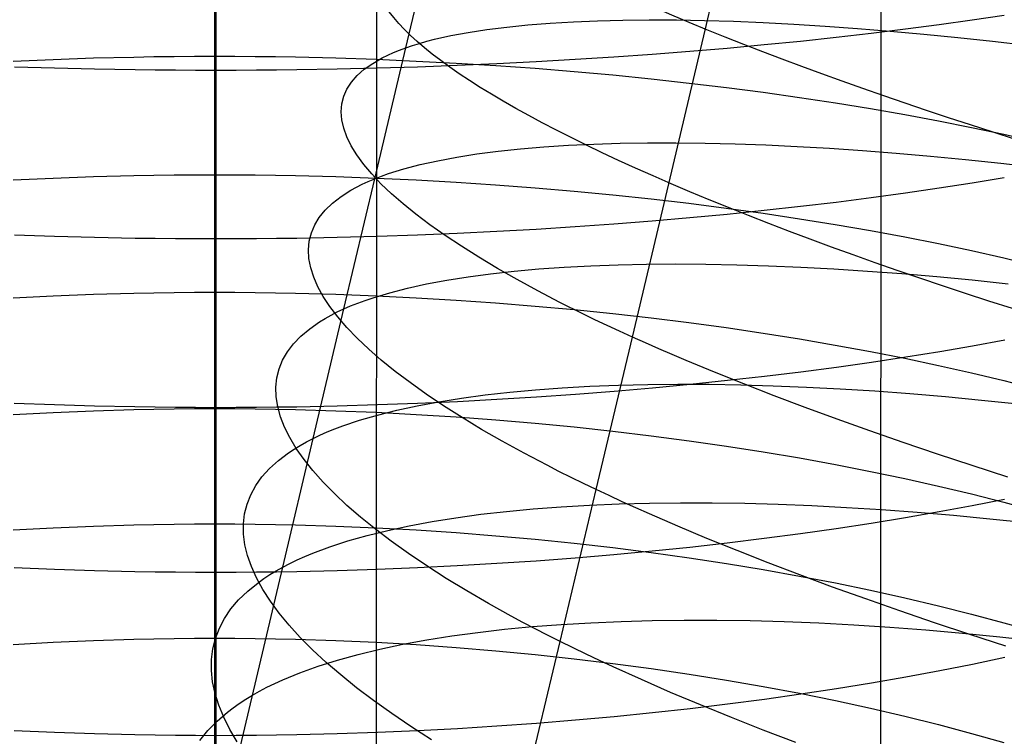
# Model space of a CAD drawing. Extents: x -383 to 1849, y -1185 to -529.
# Tile 749 of 870: x 1788 to 1799, y -1041 to -1033. Entities that reach past the tile are written whole.
import ezdxf

# ---------------------------------------------------------------- set-up
doc = ezdxf.new("R2010")
doc.units = 0
doc.layers.add('PREDEFINITO', color=7, linetype='CONTINUOUS')

msp = doc.modelspace()

# ---------------------------------------------------------------- linework, layer by layer
at = {"layer": 'PREDEFINITO'}
for p, q in [((1791.932, -1053.326, 433.228), (1792.042, -883.646, 433.674)), ((1798.006, -1057.153, 419.688), (1798.019, -1000.962, 419.688)), ((1795.896, -1032.894, 478.236), (1796.337, -1031.035, 477.891)), ((1790.007, -1031.367, 677.662), (1790.007, -1033.381, 677.357)), ((1792.292, -1033.108, 493.355), (1792.667, -1031.526, 492.987)), ((1789.992, -1031.78, 647.156), (1789.992, -1033.209, 646.833)), ((1794.309, -1032.795, 497.229), (1794.601, -1032.783, 497.623)), ((1794.601, -1032.783, 497.623), (1794.905, -1032.775, 498.008)), ((1794.905, -1032.775, 498.008), (1795.221, -1032.772, 498.384)), ((1795.221, -1032.772, 498.384), (1795.549, -1032.773, 498.751)), ((1795.549, -1032.773, 498.751), (1795.887, -1032.779, 499.109)), ((1795.887, -1032.779, 499.109), (1796.236, -1032.789, 499.456)), ((1796.236, -1032.789, 499.456), (1796.594, -1032.804, 499.792)), ((1799.109, -1032.776, 674.271), (1798.712, -1032.832, 674.556)), ((1799.495, -1032.718, 673.974), (1799.109, -1032.776, 674.271)), ((1793.044, -1032.923, 495.142), (1793.269, -1032.888, 495.574)), ((1793.269, -1032.888, 495.574), (1793.509, -1032.858, 495.999)), ((1793.509, -1032.858, 495.999), (1793.762, -1032.832, 496.416)), ((1793.762, -1032.832, 496.416), (1794.029, -1032.811, 496.826)), ((1794.029, -1032.811, 496.826), (1794.309, -1032.795, 497.229)), ((1795.457, -1034.746, 478.618), (1795.896, -1032.894, 478.236)), ((1796.594, -1032.804, 499.792), (1796.963, -1032.823, 500.118)), ((1796.963, -1032.823, 500.118), (1797.341, -1032.846, 500.432)), ((1797.341, -1032.846, 500.432), (1797.728, -1032.874, 500.735)), ((1797.728, -1032.874, 500.735), (1798.123, -1032.906, 501.026)), ((1798.307, -1032.885, 674.828), (1797.893, -1032.936, 675.089)), ((1798.123, -1032.906, 501.026), (1798.526, -1032.943, 501.305)), ((1798.712, -1032.832, 674.556), (1798.307, -1032.885, 674.828)), ((1792.456, -1033.055, 493.81), (1792.545, -1033.03, 494.036)), ((1792.545, -1033.03, 494.036), (1792.637, -1033.006, 494.26)), ((1792.637, -1033.006, 494.26), (1792.833, -1032.962, 494.704)), ((1792.833, -1032.962, 494.704), (1793.044, -1032.923, 495.142)), ((1797.042, -1033.031, 675.571), (1796.605, -1033.074, 675.793)), ((1797.471, -1032.985, 675.336), (1797.042, -1033.031, 675.571)), ((1797.893, -1032.936, 675.089), (1797.471, -1032.985, 675.336)), ((1798.526, -1032.943, 501.305), (1798.937, -1032.983, 501.57)), ((1798.937, -1032.983, 501.57), (1799.355, -1033.028, 501.823)), ((1799.355, -1033.028, 501.823), (1799.78, -1033.077, 502.062)), ((1791.918, -1034.684, 493.754), (1792.292, -1033.108, 493.355)), ((1792.143, -1033.166, 492.895), (1792.215, -1033.137, 493.125)), ((1792.215, -1033.137, 493.125), (1792.292, -1033.108, 493.355)), ((1792.292, -1033.108, 493.355), (1792.372, -1033.081, 493.583)), ((1792.372, -1033.081, 493.583), (1792.456, -1033.055, 493.81)), ((1796.162, -1033.115, 676.001), (1795.712, -1033.153, 676.195)), ((1796.605, -1033.074, 675.793), (1796.162, -1033.115, 676.001)), ((1787.567, -1033.268, 647.04), (1788.049, -1033.247, 646.966)), ((1788.049, -1033.247, 646.966), (1788.533, -1033.23, 646.909)), ((1788.533, -1033.23, 646.909), (1789.019, -1033.219, 646.867)), ((1789.019, -1033.219, 646.867), (1789.262, -1033.214, 646.852)), ((1789.262, -1033.214, 646.852), (1789.505, -1033.211, 646.841)), ((1789.505, -1033.211, 646.841), (1789.749, -1033.21, 646.835)), ((1789.749, -1033.21, 646.835), (1789.992, -1033.209, 646.833)), ((1789.992, -1033.209, 646.833), (1790.236, -1033.21, 646.835)), ((1789.992, -1033.209, 646.833), (1789.992, -1034.636, 646.482)), ((1790.236, -1033.21, 646.835), (1790.479, -1033.211, 646.841)), ((1790.479, -1033.211, 646.841), (1790.723, -1033.214, 646.851)), ((1790.723, -1033.214, 646.851), (1790.966, -1033.218, 646.866)), ((1790.966, -1033.218, 646.866), (1791.451, -1033.23, 646.907)), ((1791.451, -1033.23, 646.907), (1791.936, -1033.246, 646.964)), ((1791.894, -1033.296, 491.962), (1792.01, -1033.229, 492.43)), ((1791.936, -1033.246, 646.964), (1792.418, -1033.267, 647.037)), ((1792.01, -1033.229, 492.43), (1792.075, -1033.197, 492.663)), ((1792.075, -1033.197, 492.663), (1792.143, -1033.166, 492.895)), ((1792.418, -1033.267, 647.037), (1792.898, -1033.292, 647.126)), ((1794.331, -1033.25, 676.693), (1793.861, -1033.277, 676.829)), ((1794.796, -1033.221, 676.541), (1794.331, -1033.25, 676.693)), ((1795.257, -1033.188, 676.375), (1794.796, -1033.221, 676.541)), ((1795.712, -1033.153, 676.195), (1795.257, -1033.188, 676.375)), ((1788.064, -1033.354, 677.222), (1787.582, -1033.34, 677.148)), ((1788.548, -1033.366, 677.281), (1788.064, -1033.354, 677.222)), ((1789.034, -1033.374, 677.323), (1788.548, -1033.366, 677.281)), ((1789.277, -1033.377, 677.338), (1789.034, -1033.374, 677.323)), ((1789.52, -1033.379, 677.349), (1789.277, -1033.377, 677.338)), ((1789.763, -1033.38, 677.355), (1789.52, -1033.379, 677.349)), ((1790.007, -1033.381, 677.357), (1789.763, -1033.38, 677.355)), ((1790.25, -1033.38, 677.355), (1790.007, -1033.381, 677.357)), ((1790.007, -1033.381, 677.357), (1790.007, -1035.409, 677.003)), ((1790.494, -1033.379, 677.349), (1790.25, -1033.38, 677.355)), ((1790.737, -1033.377, 677.338), (1790.494, -1033.379, 677.349)), ((1790.98, -1033.374, 677.323), (1790.737, -1033.377, 677.338)), ((1791.466, -1033.366, 677.281), (1790.98, -1033.374, 677.323)), ((1791.95, -1033.354, 677.222), (1791.466, -1033.366, 677.281)), ((1791.708, -1033.442, 491.016), (1791.793, -1033.367, 491.49)), ((1791.793, -1033.367, 491.49), (1791.894, -1033.296, 491.962)), ((1792.432, -1033.34, 677.148), (1791.95, -1033.354, 677.222)), ((1792.911, -1033.322, 677.057), (1792.432, -1033.34, 677.148)), ((1792.898, -1033.292, 647.126), (1793.375, -1033.322, 647.23)), ((1793.388, -1033.301, 676.951), (1792.911, -1033.322, 677.057)), ((1793.375, -1033.322, 647.23), (1793.849, -1033.355, 647.349)), ((1793.861, -1033.277, 676.829), (1793.388, -1033.301, 676.951)), ((1793.849, -1033.355, 647.349), (1794.319, -1033.393, 647.483)), ((1791.638, -1033.522, 490.539), (1791.708, -1033.442, 491.016)), ((1794.319, -1033.393, 647.483), (1794.784, -1033.435, 647.632)), ((1794.784, -1033.435, 647.632), (1795.245, -1033.481, 647.794)), ((1795.245, -1033.481, 647.794), (1795.701, -1033.532, 647.971)), ((1791.546, -1033.692, 489.58), (1791.585, -1033.605, 490.06)), ((1791.585, -1033.605, 490.06), (1791.638, -1033.522, 490.539)), ((1795.701, -1033.532, 647.971), (1796.151, -1033.586, 648.162)), ((1796.151, -1033.586, 648.162), (1796.595, -1033.643, 648.366)), ((1791.524, -1033.783, 489.099), (1791.546, -1033.692, 489.58)), ((1796.595, -1033.643, 648.366), (1797.032, -1033.705, 648.583)), ((1797.032, -1033.705, 648.583), (1797.462, -1033.77, 648.813)), ((1791.516, -1033.877, 488.618), (1791.524, -1033.783, 489.099)), ((1797.462, -1033.77, 648.813), (1797.885, -1033.839, 649.056)), ((1797.885, -1033.839, 649.056), (1798.299, -1033.911, 649.311)), ((1791.524, -1033.975, 488.138), (1791.516, -1033.877, 488.618)), ((1791.546, -1034.076, 487.658), (1791.524, -1033.975, 488.138)), ((1798.299, -1033.911, 649.311), (1798.705, -1033.987, 649.579)), ((1791.584, -1034.18, 487.179), (1791.546, -1034.076, 487.658)), ((1798.705, -1033.987, 649.579), (1799.102, -1034.066, 649.858)), ((1799.102, -1034.066, 649.858), (1799.489, -1034.149, 650.149)), ((1791.637, -1034.288, 486.703), (1791.584, -1034.18, 487.179)), ((1799.489, -1034.149, 650.149), (1799.866, -1034.234, 650.451)), ((1791.704, -1034.398, 486.228), (1791.637, -1034.288, 486.703)), ((1793.404, -1034.353, 496.804), (1793.673, -1034.325, 497.212)), ((1793.673, -1034.325, 497.212), (1793.955, -1034.301, 497.613)), ((1793.955, -1034.301, 497.613), (1794.249, -1034.282, 498.005)), ((1794.249, -1034.282, 498.005), (1794.556, -1034.267, 498.389)), ((1794.556, -1034.267, 498.389), (1794.874, -1034.257, 498.764)), ((1794.874, -1034.257, 498.764), (1795.203, -1034.252, 499.13)), ((1795.203, -1034.252, 499.13), (1795.543, -1034.251, 499.486)), ((1795.543, -1034.251, 499.486), (1795.894, -1034.255, 499.832)), ((1795.894, -1034.255, 499.832), (1796.255, -1034.264, 500.167)), ((1796.255, -1034.264, 500.167), (1796.625, -1034.277, 500.491)), ((1796.625, -1034.277, 500.491), (1797.004, -1034.295, 500.805)), ((1797.004, -1034.295, 500.805), (1797.393, -1034.317, 501.106)), ((1797.393, -1034.317, 501.106), (1797.79, -1034.344, 501.396)), ((1791.786, -1034.511, 485.757), (1791.704, -1034.398, 486.228)), ((1792.679, -1034.467, 495.534), (1792.907, -1034.424, 495.964)), ((1792.907, -1034.424, 495.964), (1793.149, -1034.386, 496.387)), ((1793.149, -1034.386, 496.387), (1793.404, -1034.353, 496.804)), ((1797.79, -1034.344, 501.396), (1798.195, -1034.375, 501.674)), ((1798.195, -1034.375, 501.674), (1798.607, -1034.411, 501.938)), ((1798.607, -1034.411, 501.938), (1799.027, -1034.451, 502.19)), ((1799.027, -1034.451, 502.19), (1799.453, -1034.496, 502.428)), ((1791.883, -1034.626, 485.289), (1791.786, -1034.511, 485.757)), ((1792.175, -1034.594, 494.432), (1792.268, -1034.566, 494.655)), ((1792.268, -1034.566, 494.655), (1792.466, -1034.514, 495.098)), ((1792.466, -1034.514, 495.098), (1792.679, -1034.467, 495.534)), ((1799.453, -1034.496, 502.428), (1799.886, -1034.545, 502.653)), ((1787.568, -1034.698, 646.687), (1788.05, -1034.676, 646.614)), ((1788.05, -1034.676, 646.614), (1788.534, -1034.659, 646.556)), ((1788.534, -1034.659, 646.556), (1789.019, -1034.646, 646.515)), ((1789.019, -1034.646, 646.515), (1789.262, -1034.642, 646.501)), ((1789.262, -1034.642, 646.501), (1789.506, -1034.639, 646.49)), ((1789.506, -1034.639, 646.49), (1789.749, -1034.637, 646.484)), ((1789.749, -1034.637, 646.484), (1789.992, -1034.636, 646.482)), ((1789.992, -1034.636, 646.482), (1790.236, -1034.637, 646.484)), ((1789.992, -1034.636, 646.482), (1789.992, -1036.051, 646.107)), ((1790.236, -1034.637, 646.484), (1790.479, -1034.639, 646.49)), ((1790.479, -1034.639, 646.49), (1790.723, -1034.642, 646.501)), ((1790.723, -1034.642, 646.501), (1790.966, -1034.646, 646.515)), ((1790.966, -1034.646, 646.515), (1791.451, -1034.659, 646.556)), ((1791.451, -1034.659, 646.556), (1791.935, -1034.676, 646.613)), ((1791.546, -1036.252, 494.182), (1791.918, -1034.684, 493.754)), ((1791.841, -1034.717, 493.525), (1791.918, -1034.684, 493.754)), ((1791.994, -1034.744, 484.825), (1791.883, -1034.626, 485.289)), ((1791.918, -1034.684, 493.754), (1792, -1034.653, 493.981)), ((1791.935, -1034.676, 646.613), (1792.417, -1034.698, 646.686)), ((1792, -1034.653, 493.981), (1792.085, -1034.623, 494.207)), ((1792.085, -1034.623, 494.207), (1792.175, -1034.594, 494.432)), ((1799.495, -1034.672, 673.635), (1799.109, -1034.737, 673.93)), ((1791.633, -1034.822, 492.833), (1791.698, -1034.786, 493.064)), ((1791.698, -1034.786, 493.064), (1791.767, -1034.751, 493.295)), ((1791.767, -1034.751, 493.295), (1791.841, -1034.717, 493.525)), ((1792.12, -1034.865, 484.365), (1791.994, -1034.744, 484.825)), ((1792.417, -1034.698, 646.686), (1792.897, -1034.725, 646.775)), ((1792.897, -1034.725, 646.775), (1793.374, -1034.757, 646.878)), ((1793.374, -1034.757, 646.878), (1793.848, -1034.793, 646.997)), ((1793.848, -1034.793, 646.997), (1794.318, -1034.833, 647.13)), ((1795.019, -1036.59, 479.035), (1795.457, -1034.746, 478.618)), ((1798.712, -1034.799, 674.214), (1798.307, -1034.858, 674.486)), ((1799.109, -1034.737, 673.93), (1798.712, -1034.799, 674.214)), ((1791.411, -1034.977, 491.896), (1791.514, -1034.897, 492.366)), ((1791.514, -1034.897, 492.366), (1791.633, -1034.822, 492.833)), ((1792.26, -1034.987, 483.911), (1792.12, -1034.865, 484.365)), ((1794.318, -1034.833, 647.13), (1794.784, -1034.878, 647.278)), ((1794.784, -1034.878, 647.278), (1795.245, -1034.927, 647.44)), ((1795.245, -1034.927, 647.44), (1795.7, -1034.98, 647.616)), ((1797.893, -1034.915, 674.745), (1797.471, -1034.969, 674.991)), ((1798.307, -1034.858, 674.486), (1797.893, -1034.915, 674.745)), ((1791.324, -1035.061, 491.423), (1791.411, -1034.977, 491.896)), ((1792.414, -1035.112, 483.462), (1792.26, -1034.987, 483.911)), ((1795.7, -1034.98, 647.616), (1796.15, -1035.038, 647.805)), ((1796.15, -1035.038, 647.805), (1796.594, -1035.099, 648.008)), ((1797.042, -1035.02, 675.225), (1796.605, -1035.068, 675.445)), ((1797.471, -1034.969, 674.991), (1797.042, -1035.02, 675.225)), ((1791.196, -1035.241, 490.471), (1791.252, -1035.149, 490.948)), ((1791.252, -1035.149, 490.948), (1791.324, -1035.061, 491.423)), ((1792.582, -1035.239, 483.019), (1792.414, -1035.112, 483.462)), ((1795.712, -1035.156, 675.846), (1795.257, -1035.195, 676.025)), ((1796.162, -1035.114, 675.653), (1795.712, -1035.156, 675.846)), ((1796.605, -1035.068, 675.445), (1796.162, -1035.114, 675.653)), ((1796.594, -1035.099, 648.008), (1797.031, -1035.165, 648.224)), ((1791.156, -1035.337, 489.993), (1791.196, -1035.241, 490.471)), ((1792.765, -1035.368, 482.582), (1792.582, -1035.239, 483.019)), ((1794.331, -1035.264, 676.341), (1793.861, -1035.294, 676.478)), ((1794.796, -1035.231, 676.191), (1794.331, -1035.264, 676.341)), ((1795.257, -1035.195, 676.025), (1794.796, -1035.231, 676.191)), ((1797.031, -1035.165, 648.224), (1797.461, -1035.234, 648.453)), ((1797.461, -1035.234, 648.453), (1797.884, -1035.308, 648.695)), ((1788.064, -1035.38, 676.868), (1787.582, -1035.363, 676.794)), ((1788.548, -1035.392, 676.927), (1788.064, -1035.38, 676.868)), ((1789.034, -1035.402, 676.969), (1788.548, -1035.392, 676.927)), ((1791.466, -1035.392, 676.927), (1790.98, -1035.402, 676.969)), ((1791.131, -1035.436, 489.514), (1791.156, -1035.337, 489.993)), ((1791.95, -1035.38, 676.869), (1791.466, -1035.392, 676.927)), ((1792.432, -1035.363, 676.794), (1791.95, -1035.38, 676.869)), ((1792.911, -1035.344, 676.704), (1792.432, -1035.363, 676.794)), ((1792.961, -1035.498, 482.153), (1792.765, -1035.368, 482.582)), ((1793.388, -1035.321, 676.599), (1792.911, -1035.344, 676.704)), ((1793.861, -1035.294, 676.478), (1793.388, -1035.321, 676.599)), ((1797.884, -1035.308, 648.695), (1798.298, -1035.385, 648.949)), ((1798.298, -1035.385, 648.949), (1798.704, -1035.465, 649.215)), ((1789.277, -1035.405, 676.984), (1789.034, -1035.402, 676.969)), ((1789.52, -1035.407, 676.994), (1789.277, -1035.405, 676.984)), ((1789.764, -1035.409, 677.001), (1789.52, -1035.407, 676.994)), ((1790.007, -1035.409, 677.003), (1789.764, -1035.409, 677.001)), ((1790.251, -1035.409, 677.001), (1790.007, -1035.409, 677.003)), ((1790.007, -1035.409, 677.003), (1790.007, -1037.441, 676.6)), ((1790.494, -1035.407, 676.994), (1790.251, -1035.409, 677.001)), ((1790.737, -1035.405, 676.984), (1790.494, -1035.407, 676.994)), ((1790.98, -1035.402, 676.969), (1790.737, -1035.405, 676.984)), ((1791.122, -1035.539, 489.035), (1791.131, -1035.436, 489.514)), ((1793.171, -1035.63, 481.731), (1792.961, -1035.498, 482.153)), ((1798.704, -1035.465, 649.215), (1799.101, -1035.55, 649.492)), ((1791.127, -1035.646, 488.556), (1791.122, -1035.539, 489.035)), ((1793.395, -1035.764, 481.317), (1793.171, -1035.63, 481.731)), ((1799.101, -1035.55, 649.492), (1799.488, -1035.638, 649.782)), ((1799.488, -1035.638, 649.782), (1799.866, -1035.729, 650.082)), ((1791.148, -1035.756, 488.078), (1791.127, -1035.646, 488.556)), ((1791.184, -1035.868, 487.602), (1791.148, -1035.756, 488.078)), ((1793.892, -1035.77, 498.415), (1794.2, -1035.749, 498.797)), ((1794.2, -1035.749, 498.797), (1794.519, -1035.732, 499.17)), ((1794.519, -1035.732, 499.17), (1794.85, -1035.72, 499.534)), ((1794.85, -1035.72, 499.534), (1795.191, -1035.713, 499.888)), ((1795.191, -1035.713, 499.888), (1795.543, -1035.71, 500.232)), ((1795.543, -1035.71, 500.232), (1795.904, -1035.713, 500.566)), ((1795.904, -1035.713, 500.566), (1796.276, -1035.72, 500.889)), ((1796.276, -1035.72, 500.889), (1796.656, -1035.732, 501.201)), ((1796.656, -1035.732, 501.201), (1797.046, -1035.748, 501.501)), ((1797.046, -1035.748, 501.501), (1797.443, -1035.77, 501.79)), ((1791.234, -1035.984, 487.127), (1791.184, -1035.868, 487.602)), ((1792.786, -1035.905, 496.804), (1793.043, -1035.864, 497.218)), ((1793.043, -1035.864, 497.218), (1793.313, -1035.828, 497.625)), ((1793.313, -1035.828, 497.625), (1793.596, -1035.797, 498.024)), ((1793.632, -1035.899, 480.912), (1793.395, -1035.764, 481.317)), ((1793.596, -1035.797, 498.024), (1793.892, -1035.77, 498.415)), ((1797.443, -1035.77, 501.79), (1797.849, -1035.796, 502.066)), ((1797.849, -1035.796, 502.066), (1798.262, -1035.827, 502.329)), ((1798.262, -1035.827, 502.329), (1798.683, -1035.863, 502.58)), ((1798.683, -1035.863, 502.58), (1799.11, -1035.903, 502.817)), ((1791.3, -1036.103, 486.654), (1791.234, -1035.984, 487.127)), ((1792.313, -1036.001, 495.954), (1792.543, -1035.951, 496.382)), ((1792.543, -1035.951, 496.382), (1792.786, -1035.905, 496.804)), ((1793.883, -1036.035, 480.516), (1793.632, -1035.899, 480.912)), ((1799.11, -1035.903, 502.817), (1799.543, -1035.948, 503.04)), ((1787.568, -1036.117, 646.31), (1788.05, -1036.093, 646.238)), ((1788.05, -1036.093, 646.238), (1788.534, -1036.075, 646.181)), ((1788.534, -1036.075, 646.181), (1789.019, -1036.061, 646.14)), ((1789.019, -1036.061, 646.14), (1789.262, -1036.057, 646.125)), ((1789.262, -1036.057, 646.125), (1789.506, -1036.053, 646.115)), ((1789.506, -1036.053, 646.115), (1789.749, -1036.051, 646.109)), ((1789.749, -1036.051, 646.109), (1789.992, -1036.051, 646.107)), ((1789.992, -1036.051, 646.107), (1790.236, -1036.051, 646.109)), ((1789.992, -1036.051, 646.107), (1789.992, -1037.451, 645.707)), ((1790.236, -1036.051, 646.109), (1790.479, -1036.053, 646.115)), ((1790.479, -1036.053, 646.115), (1790.723, -1036.057, 646.125)), ((1790.723, -1036.057, 646.125), (1790.966, -1036.061, 646.14)), ((1790.966, -1036.061, 646.14), (1791.451, -1036.075, 646.181)), ((1791.38, -1036.224, 486.185), (1791.3, -1036.103, 486.654)), ((1791.451, -1036.075, 646.181), (1791.935, -1036.093, 646.237)), ((1791.899, -1036.117, 495.079), (1792.099, -1036.056, 495.52)), ((1791.935, -1036.093, 646.237), (1792.417, -1036.117, 646.31)), ((1792.099, -1036.056, 495.52), (1792.313, -1036.001, 495.954)), ((1794.147, -1036.173, 480.13), (1793.883, -1036.035, 480.516)), ((1791.475, -1036.348, 485.718), (1791.38, -1036.224, 486.185)), ((1791.546, -1036.252, 494.182), (1791.628, -1036.216, 494.408)), ((1791.628, -1036.216, 494.408), (1791.714, -1036.182, 494.633)), ((1791.714, -1036.182, 494.633), (1791.805, -1036.149, 494.857)), ((1791.805, -1036.149, 494.857), (1791.899, -1036.117, 495.079)), ((1792.417, -1036.117, 646.31), (1792.897, -1036.145, 646.398)), ((1792.897, -1036.145, 646.398), (1793.374, -1036.179, 646.501)), ((1793.374, -1036.179, 646.501), (1793.848, -1036.217, 646.619)), ((1793.848, -1036.217, 646.619), (1794.318, -1036.26, 646.751)), ((1794.425, -1036.311, 479.754), (1794.147, -1036.173, 480.13)), ((1791.176, -1037.812, 494.642), (1791.546, -1036.252, 494.182)), ((1791.323, -1036.365, 493.496), (1791.393, -1036.326, 493.725)), ((1791.393, -1036.326, 493.725), (1791.467, -1036.288, 493.954)), ((1791.467, -1036.288, 493.954), (1791.546, -1036.252, 494.182)), ((1791.584, -1036.475, 485.256), (1791.475, -1036.348, 485.718)), ((1794.318, -1036.26, 646.751), (1794.784, -1036.307, 646.898)), ((1794.568, -1036.381, 479.57), (1794.425, -1036.311, 479.754)), ((1794.784, -1036.307, 646.898), (1795.245, -1036.36, 647.059)), ((1791.136, -1036.49, 492.8), (1791.256, -1036.406, 493.265)), ((1791.256, -1036.406, 493.265), (1791.323, -1036.365, 493.496)), ((1794.715, -1036.45, 479.389), (1794.568, -1036.381, 479.57)), ((1794.866, -1036.52, 479.211), (1794.715, -1036.45, 479.389)), ((1795.245, -1036.36, 647.059), (1795.7, -1036.416, 647.234)), ((1795.7, -1036.416, 647.234), (1796.15, -1036.477, 647.422)), ((1790.942, -1036.671, 491.861), (1791.031, -1036.578, 492.332)), ((1791.031, -1036.578, 492.332), (1791.136, -1036.49, 492.8)), ((1791.708, -1036.604, 484.798), (1791.584, -1036.475, 485.256)), ((1795.019, -1036.59, 479.035), (1794.866, -1036.52, 479.211)), ((1796.15, -1036.477, 647.422), (1796.594, -1036.543, 647.624)), ((1796.594, -1036.543, 647.624), (1797.031, -1036.612, 647.839)), ((1790.868, -1036.768, 491.388), (1790.942, -1036.671, 491.861)), ((1791.846, -1036.735, 484.345), (1791.708, -1036.604, 484.798)), ((1794.583, -1038.426, 479.487), (1795.019, -1036.59, 479.035)), ((1795.176, -1036.66, 478.862), (1795.019, -1036.59, 479.035)), ((1795.336, -1036.731, 478.693), (1795.176, -1036.66, 478.862)), ((1797.031, -1036.612, 647.839), (1797.461, -1036.686, 648.066)), ((1797.461, -1036.686, 648.066), (1797.884, -1036.764, 648.306)), ((1799.114, -1036.7, 673.537), (1798.718, -1036.768, 673.82)), ((1799.501, -1036.628, 673.243), (1799.114, -1036.7, 673.537)), ((1790.81, -1036.868, 490.914), (1790.868, -1036.768, 491.388)), ((1791.998, -1036.868, 483.898), (1791.846, -1036.735, 484.345)), ((1795.499, -1036.801, 478.526), (1795.336, -1036.731, 478.693)), ((1795.666, -1036.872, 478.363), (1795.499, -1036.801, 478.526)), ((1797.884, -1036.764, 648.306), (1798.298, -1036.846, 648.559)), ((1798.718, -1036.768, 673.82), (1798.312, -1036.833, 674.09)), ((1790.768, -1036.973, 490.437), (1790.81, -1036.868, 490.914)), ((1792.164, -1037.003, 483.456), (1791.998, -1036.868, 483.898)), ((1796.007, -1037.013, 478.044), (1795.666, -1036.872, 478.363)), ((1797.898, -1036.896, 674.349), (1797.476, -1036.955, 674.594)), ((1798.312, -1036.833, 674.09), (1797.898, -1036.896, 674.349)), ((1798.298, -1036.846, 648.559), (1798.704, -1036.932, 648.823)), ((1798.704, -1036.932, 648.823), (1799.101, -1037.021, 649.099)), ((1790.741, -1037.081, 489.961), (1790.768, -1036.973, 490.437)), ((1792.345, -1037.139, 483.022), (1792.164, -1037.003, 483.456)), ((1796.36, -1037.155, 477.738), (1796.007, -1037.013, 478.044)), ((1797.046, -1037.012, 674.827), (1796.609, -1037.065, 675.047)), ((1797.476, -1036.955, 674.594), (1797.046, -1037.012, 674.827)), ((1799.101, -1037.021, 649.099), (1799.488, -1037.114, 649.387)), ((1790.729, -1037.193, 489.483), (1790.741, -1037.081, 489.961)), ((1792.539, -1037.278, 482.594), (1792.345, -1037.139, 483.022)), ((1794.508, -1037.183, 499.97), (1794.851, -1037.169, 500.322)), ((1794.851, -1037.169, 500.322), (1795.205, -1037.161, 500.665)), ((1795.205, -1037.161, 500.665), (1795.568, -1037.157, 500.997)), ((1795.716, -1037.162, 675.447), (1795.26, -1037.205, 675.625)), ((1795.568, -1037.157, 500.997), (1795.942, -1037.158, 501.319)), ((1796.165, -1037.115, 675.254), (1795.716, -1037.162, 675.447)), ((1795.942, -1037.158, 501.319), (1796.324, -1037.165, 501.629)), ((1796.609, -1037.065, 675.047), (1796.165, -1037.115, 675.254)), ((1796.324, -1037.165, 501.629), (1796.715, -1037.176, 501.928)), ((1796.724, -1037.296, 477.445), (1796.36, -1037.155, 477.738)), ((1796.715, -1037.176, 501.928), (1797.114, -1037.192, 502.215)), ((1799.488, -1037.114, 649.387), (1799.866, -1037.211, 649.686)), ((1790.733, -1037.308, 489.007), (1790.729, -1037.193, 489.483)), ((1792.747, -1037.417, 482.174), (1792.539, -1037.278, 482.594)), ((1792.961, -1037.326, 498.069), (1793.247, -1037.287, 498.467)), ((1793.247, -1037.287, 498.467), (1793.544, -1037.254, 498.855)), ((1793.544, -1037.254, 498.855), (1793.854, -1037.225, 499.236)), ((1793.854, -1037.225, 499.236), (1794.175, -1037.202, 499.607)), ((1794.334, -1037.281, 675.941), (1793.864, -1037.314, 676.076)), ((1794.175, -1037.202, 499.607), (1794.508, -1037.183, 499.97)), ((1794.799, -1037.245, 675.79), (1794.334, -1037.281, 675.941)), ((1795.26, -1037.205, 675.625), (1794.799, -1037.245, 675.79)), ((1797.098, -1037.438, 477.164), (1796.724, -1037.296, 477.445)), ((1797.114, -1037.192, 502.215), (1797.521, -1037.213, 502.49)), ((1797.521, -1037.213, 502.49), (1797.936, -1037.239, 502.752)), ((1797.936, -1037.239, 502.752), (1798.358, -1037.271, 503.002)), ((1798.358, -1037.271, 503.002), (1798.786, -1037.307, 503.238)), ((1788.063, -1037.408, 676.466), (1787.58, -1037.39, 676.392)), ((1788.547, -1037.422, 676.524), (1788.063, -1037.408, 676.466)), ((1790.751, -1037.427, 488.531), (1790.733, -1037.308, 489.007)), ((1791.951, -1037.408, 676.467), (1791.467, -1037.422, 676.525)), ((1792.433, -1037.39, 676.392), (1791.951, -1037.408, 676.467)), ((1792.43, -1037.417, 497.252), (1792.689, -1037.369, 497.664)), ((1792.913, -1037.369, 676.302), (1792.433, -1037.39, 676.392)), ((1792.689, -1037.369, 497.664), (1792.961, -1037.326, 498.069)), ((1793.39, -1037.343, 676.197), (1792.913, -1037.369, 676.302)), ((1793.864, -1037.314, 676.076), (1793.39, -1037.343, 676.197)), ((1798.786, -1037.307, 503.238), (1799.221, -1037.348, 503.46)), ((1799.221, -1037.348, 503.46), (1799.661, -1037.394, 503.668)), ((1787.567, -1037.522, 645.91), (1788.049, -1037.497, 645.838)), ((1788.049, -1037.497, 645.838), (1788.533, -1037.477, 645.781)), ((1788.533, -1037.477, 645.781), (1789.019, -1037.463, 645.74)), ((1789.033, -1037.432, 676.566), (1788.547, -1037.422, 676.524)), ((1789.019, -1037.463, 645.74), (1789.262, -1037.458, 645.726)), ((1789.276, -1037.436, 676.581), (1789.033, -1037.432, 676.566)), ((1789.262, -1037.458, 645.726), (1789.505, -1037.454, 645.715)), ((1789.52, -1037.439, 676.592), (1789.276, -1037.436, 676.581)), ((1789.505, -1037.454, 645.715), (1789.749, -1037.452, 645.709)), ((1789.763, -1037.44, 676.598), (1789.52, -1037.439, 676.592)), ((1789.749, -1037.452, 645.709), (1789.992, -1037.451, 645.707)), ((1790.007, -1037.441, 676.6), (1789.763, -1037.44, 676.598)), ((1789.992, -1037.451, 645.707), (1790.236, -1037.452, 645.709)), ((1789.992, -1037.451, 645.707), (1789.992, -1038.838, 645.28)), ((1790.251, -1037.44, 676.598), (1790.007, -1037.441, 676.6)), ((1790.007, -1037.441, 676.6), (1790.007, -1039.424, 676.166)), ((1790.236, -1037.452, 645.709), (1790.479, -1037.454, 645.715)), ((1790.494, -1037.439, 676.592), (1790.251, -1037.44, 676.598)), ((1790.479, -1037.454, 645.715), (1790.723, -1037.458, 645.725)), ((1790.738, -1037.436, 676.581), (1790.494, -1037.439, 676.592)), ((1790.723, -1037.458, 645.725), (1790.966, -1037.463, 645.739)), ((1790.981, -1037.433, 676.567), (1790.738, -1037.436, 676.581)), ((1790.785, -1037.549, 488.056), (1790.751, -1037.427, 488.531)), ((1790.966, -1037.463, 645.739), (1791.451, -1037.477, 645.78)), ((1791.467, -1037.422, 676.525), (1790.981, -1037.433, 676.567)), ((1791.451, -1037.477, 645.78), (1791.936, -1037.496, 645.836)), ((1791.736, -1037.592, 495.974), (1791.953, -1037.529, 496.406)), ((1791.936, -1037.496, 645.836), (1792.418, -1037.521, 645.908)), ((1791.953, -1037.529, 496.406), (1792.184, -1037.471, 496.833)), ((1792.184, -1037.471, 496.833), (1792.43, -1037.417, 497.252)), ((1792.418, -1037.521, 645.908), (1792.898, -1037.551, 645.995)), ((1792.969, -1037.558, 481.761), (1792.747, -1037.417, 482.174)), ((1797.483, -1037.579, 476.896), (1797.098, -1037.438, 477.164)), ((1790.834, -1037.673, 487.583), (1790.785, -1037.549, 488.056)), ((1791.534, -1037.66, 495.535), (1791.736, -1037.592, 495.974)), ((1792.898, -1037.551, 645.995), (1793.375, -1037.586, 646.097)), ((1793.205, -1037.701, 481.358), (1792.969, -1037.558, 481.761)), ((1793.375, -1037.586, 646.097), (1793.849, -1037.627, 646.214)), ((1793.849, -1037.627, 646.214), (1794.319, -1037.672, 646.346)), ((1797.877, -1037.72, 476.64), (1797.483, -1037.579, 476.896)), ((1790.897, -1037.8, 487.112), (1790.834, -1037.673, 487.583)), ((1791.26, -1037.772, 494.867), (1791.347, -1037.733, 495.091)), ((1791.347, -1037.733, 495.091), (1791.439, -1037.696, 495.314)), ((1791.439, -1037.696, 495.314), (1791.534, -1037.66, 495.535)), ((1793.454, -1037.844, 480.963), (1793.205, -1037.701, 481.358)), ((1794.319, -1037.672, 646.346), (1794.784, -1037.723, 646.492)), ((1794.784, -1037.723, 646.492), (1795.245, -1037.778, 646.651)), ((1798.279, -1037.86, 476.398), (1797.877, -1037.72, 476.64)), ((1790.812, -1039.359, 495.142), (1791.176, -1037.812, 494.642)), ((1790.975, -1037.931, 486.645), (1790.897, -1037.8, 487.112)), ((1791.021, -1037.895, 494.188), (1791.097, -1037.852, 494.415)), ((1791.097, -1037.852, 494.415), (1791.176, -1037.812, 494.642)), ((1791.176, -1037.812, 494.642), (1791.26, -1037.772, 494.867)), ((1793.716, -1037.989, 480.579), (1793.454, -1037.844, 480.963)), ((1795.245, -1037.778, 646.651), (1795.701, -1037.838, 646.825)), ((1795.701, -1037.838, 646.825), (1796.151, -1037.903, 647.012)), ((1798.691, -1038, 476.169), (1798.279, -1037.86, 476.398)), ((1790.76, -1038.075, 493.266), (1790.883, -1037.982, 493.729)), ((1790.883, -1037.982, 493.729), (1790.95, -1037.938, 493.959)), ((1790.95, -1037.938, 493.959), (1791.021, -1037.895, 494.188)), ((1791.068, -1038.063, 486.181), (1790.975, -1037.931, 486.645)), ((1793.992, -1038.134, 480.204), (1793.716, -1037.989, 480.579)), ((1796.151, -1037.903, 647.012), (1796.595, -1037.972, 647.213)), ((1796.595, -1037.972, 647.213), (1797.032, -1038.046, 647.426)), ((1799.11, -1038.138, 475.953), (1798.691, -1038, 476.169)), ((1790.653, -1038.172, 492.801), (1790.76, -1038.075, 493.266)), ((1791.175, -1038.198, 485.72), (1791.068, -1038.063, 486.181)), ((1797.032, -1038.046, 647.426), (1797.462, -1038.124, 647.652)), ((1797.462, -1038.124, 647.652), (1797.885, -1038.207, 647.891)), ((1790.562, -1038.273, 492.332), (1790.653, -1038.172, 492.801)), ((1791.297, -1038.335, 485.264), (1791.175, -1038.198, 485.72)), ((1794.135, -1038.207, 480.021), (1793.992, -1038.134, 480.204)), ((1794.281, -1038.28, 479.84), (1794.135, -1038.207, 480.021)), ((1797.885, -1038.207, 647.891), (1798.299, -1038.294, 648.141)), ((1799.537, -1038.276, 475.751), (1799.11, -1038.138, 475.953)), ((1790.486, -1038.378, 491.861), (1790.562, -1038.273, 492.332)), ((1791.433, -1038.474, 484.813), (1791.297, -1038.335, 485.264)), ((1794.43, -1038.353, 479.662), (1794.281, -1038.28, 479.84)), ((1794.583, -1038.426, 479.487), (1794.43, -1038.353, 479.662)), ((1798.299, -1038.294, 648.141), (1798.705, -1038.384, 648.404)), ((1790.426, -1038.488, 491.389), (1790.486, -1038.378, 491.861)), ((1791.583, -1038.616, 484.368), (1791.433, -1038.474, 484.813)), ((1794.15, -1040.255, 479.976), (1794.583, -1038.426, 479.487)), ((1794.739, -1038.499, 479.315), (1794.583, -1038.426, 479.487)), ((1798.705, -1038.384, 648.404), (1799.102, -1038.479, 648.678)), ((1799.102, -1038.479, 648.678), (1799.489, -1038.578, 648.964)), ((1790.382, -1038.601, 490.915), (1790.426, -1038.488, 491.389)), ((1794.505, -1038.613, 500.789), (1794.859, -1038.598, 501.13)), ((1794.898, -1038.573, 479.146), (1794.739, -1038.499, 479.315)), ((1794.859, -1038.598, 501.13), (1795.224, -1038.589, 501.46)), ((1795.061, -1038.646, 478.98), (1794.898, -1038.573, 479.146)), ((1795.224, -1038.589, 501.46), (1795.598, -1038.584, 501.779)), ((1795.598, -1038.584, 501.779), (1795.981, -1038.585, 502.087)), ((1795.981, -1038.585, 502.087), (1796.373, -1038.591, 502.384)), ((1796.373, -1038.591, 502.384), (1796.773, -1038.602, 502.669)), ((1799.496, -1038.545, 672.831), (1799.109, -1038.622, 673.124)), ((1799.489, -1038.578, 648.964), (1799.866, -1038.681, 649.261)), ((1790.339, -1038.839, 489.965), (1790.352, -1038.718, 490.44)), ((1790.352, -1038.718, 490.44), (1790.382, -1038.601, 490.915)), ((1791.747, -1038.759, 483.928), (1791.583, -1038.616, 484.368)), ((1793.194, -1038.724, 499.332), (1793.505, -1038.689, 499.71)), ((1793.505, -1038.689, 499.71), (1793.827, -1038.659, 500.079)), ((1793.827, -1038.659, 500.079), (1794.161, -1038.633, 500.439)), ((1794.161, -1038.633, 500.439), (1794.505, -1038.613, 500.789)), ((1795.226, -1038.72, 478.817), (1795.061, -1038.646, 478.98)), ((1796.773, -1038.602, 502.669), (1797.18, -1038.618, 502.942)), ((1797.18, -1038.618, 502.942), (1797.596, -1038.64, 503.202)), ((1797.596, -1038.64, 503.202), (1798.018, -1038.666, 503.45)), ((1798.018, -1038.666, 503.45), (1798.447, -1038.698, 503.684)), ((1798.713, -1038.696, 673.404), (1798.308, -1038.767, 673.673)), ((1798.447, -1038.698, 503.684), (1798.882, -1038.735, 503.905)), ((1799.109, -1038.622, 673.124), (1798.713, -1038.696, 673.404)), ((1791.926, -1038.903, 483.495), (1791.747, -1038.759, 483.928)), ((1792.335, -1038.861, 498.148), (1792.609, -1038.81, 498.551)), ((1792.609, -1038.81, 498.551), (1792.895, -1038.765, 498.946)), ((1792.895, -1038.765, 498.946), (1793.194, -1038.724, 499.332)), ((1795.566, -1038.867, 478.5), (1795.226, -1038.72, 478.817)), ((1797.894, -1038.835, 673.93), (1797.472, -1038.899, 674.174)), ((1798.308, -1038.767, 673.673), (1797.894, -1038.835, 673.93)), ((1798.882, -1038.735, 503.905), (1799.323, -1038.778, 504.111)), ((1799.323, -1038.778, 504.111), (1799.77, -1038.825, 504.304)), ((1787.568, -1038.912, 645.481), (1788.05, -1038.886, 645.41)), ((1788.05, -1038.886, 645.41), (1788.534, -1038.865, 645.353)), ((1788.534, -1038.865, 645.353), (1789.019, -1038.85, 645.313)), ((1789.019, -1038.85, 645.313), (1789.262, -1038.845, 645.299)), ((1789.262, -1038.845, 645.299), (1789.506, -1038.841, 645.289)), ((1789.506, -1038.841, 645.289), (1789.749, -1038.839, 645.283)), ((1789.749, -1038.839, 645.283), (1789.992, -1038.838, 645.28)), ((1789.992, -1038.838, 645.28), (1790.236, -1038.839, 645.283)), ((1789.992, -1038.838, 645.28), (1789.992, -1040.215, 644.828)), ((1790.236, -1038.839, 645.283), (1790.479, -1038.841, 645.289)), ((1790.34, -1038.963, 489.49), (1790.339, -1038.839, 489.965)), ((1790.479, -1038.841, 645.289), (1790.723, -1038.845, 645.299)), ((1790.723, -1038.845, 645.299), (1790.966, -1038.85, 645.313)), ((1790.966, -1038.85, 645.313), (1791.451, -1038.865, 645.353)), ((1791.451, -1038.865, 645.353), (1791.936, -1038.885, 645.409)), ((1791.828, -1038.978, 497.321), (1792.075, -1038.917, 497.738)), ((1792.118, -1039.049, 483.069), (1791.926, -1038.903, 483.495)), ((1791.936, -1038.885, 645.409), (1792.418, -1038.912, 645.481)), ((1792.075, -1038.917, 497.738), (1792.335, -1038.861, 498.148)), ((1792.418, -1038.912, 645.481), (1792.898, -1038.943, 645.567)), ((1792.898, -1038.943, 645.567), (1793.375, -1038.981, 645.669)), ((1795.917, -1039.014, 478.195), (1795.566, -1038.867, 478.5)), ((1797.472, -1038.899, 674.174), (1797.042, -1038.96, 674.405)), ((1790.357, -1039.09, 489.016), (1790.34, -1038.963, 489.49)), ((1791.377, -1039.115, 496.467), (1791.595, -1039.044, 496.898)), ((1791.595, -1039.044, 496.898), (1791.828, -1038.978, 497.321)), ((1792.325, -1039.197, 482.651), (1792.118, -1039.049, 483.069)), ((1793.375, -1038.981, 645.669), (1793.849, -1039.024, 645.785)), ((1793.849, -1039.024, 645.785), (1794.319, -1039.072, 645.916)), ((1794.319, -1039.072, 645.916), (1794.784, -1039.125, 646.061)), ((1796.162, -1039.071, 674.828), (1795.712, -1039.122, 675.02)), ((1796.279, -1039.161, 477.903), (1795.917, -1039.014, 478.195)), ((1796.605, -1039.017, 674.623), (1796.162, -1039.071, 674.828)), ((1797.042, -1038.96, 674.405), (1796.605, -1039.017, 674.623)), ((1790.388, -1039.22, 488.544), (1790.357, -1039.09, 489.016)), ((1791.077, -1039.231, 495.811), (1791.173, -1039.191, 496.031)), ((1791.173, -1039.191, 496.031), (1791.377, -1039.115, 496.467)), ((1794.784, -1039.125, 646.061), (1795.245, -1039.184, 646.22)), ((1795.257, -1039.169, 675.198), (1794.797, -1039.212, 675.361)), ((1795.245, -1039.184, 646.22), (1795.701, -1039.247, 646.392)), ((1795.712, -1039.122, 675.02), (1795.257, -1039.169, 675.198)), ((1796.652, -1039.307, 477.623), (1796.279, -1039.161, 477.903)), ((1790.435, -1039.353, 488.073), (1790.388, -1039.22, 488.544)), ((1790.897, -1039.315, 495.367), (1790.985, -1039.273, 495.589)), ((1790.985, -1039.273, 495.589), (1791.077, -1039.231, 495.811)), ((1792.545, -1039.346, 482.24), (1792.325, -1039.197, 482.651)), ((1793.862, -1039.286, 675.645), (1793.388, -1039.318, 675.765)), ((1794.331, -1039.251, 675.511), (1793.862, -1039.286, 675.645)), ((1794.797, -1039.212, 675.361), (1794.331, -1039.251, 675.511)), ((1795.701, -1039.247, 646.392), (1796.151, -1039.315, 646.578)), ((1797.035, -1039.453, 477.355), (1796.652, -1039.307, 477.623)), ((1788.064, -1039.389, 676.033), (1787.581, -1039.369, 675.959)), ((1788.548, -1039.404, 676.091), (1788.064, -1039.389, 676.033)), ((1789.033, -1039.415, 676.132), (1788.548, -1039.404, 676.091)), ((1789.277, -1039.419, 676.147), (1789.033, -1039.415, 676.132)), ((1789.52, -1039.421, 676.157), (1789.277, -1039.419, 676.147)), ((1789.763, -1039.423, 676.164), (1789.52, -1039.421, 676.157)), ((1790.007, -1039.424, 676.166), (1789.763, -1039.423, 676.164)), ((1790.25, -1039.423, 676.164), (1790.007, -1039.424, 676.166)), ((1790.007, -1039.424, 676.166), (1790.007, -1041.389, 675.695)), ((1790.084, -1042.432, 496.209), (1790.812, -1039.359, 495.142)), ((1790.494, -1039.421, 676.157), (1790.25, -1039.423, 676.164)), ((1790.496, -1039.489, 487.605), (1790.435, -1039.353, 488.073)), ((1790.737, -1039.419, 676.147), (1790.494, -1039.421, 676.157)), ((1790.656, -1039.45, 494.69), (1790.732, -1039.404, 494.917)), ((1790.732, -1039.404, 494.917), (1790.812, -1039.359, 495.142)), ((1790.98, -1039.415, 676.132), (1790.737, -1039.419, 676.147)), ((1790.812, -1039.359, 495.142), (1790.897, -1039.315, 495.367)), ((1791.466, -1039.404, 676.091), (1790.98, -1039.415, 676.132)), ((1791.95, -1039.389, 676.033), (1791.466, -1039.404, 676.091)), ((1792.432, -1039.369, 675.959), (1791.95, -1039.389, 676.033)), ((1792.911, -1039.346, 675.87), (1792.432, -1039.369, 675.959)), ((1792.779, -1039.495, 481.838), (1792.545, -1039.346, 482.24)), ((1793.388, -1039.318, 675.765), (1792.911, -1039.346, 675.87)), ((1796.151, -1039.315, 646.578), (1796.595, -1039.389, 646.777)), ((1796.595, -1039.389, 646.777), (1797.032, -1039.467, 646.988)), ((1790.39, -1039.648, 493.774), (1790.515, -1039.547, 494.234)), ((1790.572, -1039.628, 487.139), (1790.496, -1039.489, 487.605)), ((1790.515, -1039.547, 494.234), (1790.583, -1039.498, 494.463)), ((1790.583, -1039.498, 494.463), (1790.656, -1039.45, 494.69)), ((1793.026, -1039.646, 481.446), (1792.779, -1039.495, 481.838)), ((1797.032, -1039.467, 646.988), (1797.462, -1039.549, 647.213)), ((1797.427, -1039.599, 477.101), (1797.035, -1039.453, 477.355)), ((1790.281, -1039.753, 493.31), (1790.39, -1039.648, 493.774)), ((1790.663, -1039.769, 486.677), (1790.572, -1039.628, 487.139)), ((1793.287, -1039.797, 481.062), (1793.026, -1039.646, 481.446)), ((1797.829, -1039.743, 476.859), (1797.427, -1039.599, 477.101)), ((1797.462, -1039.549, 647.213), (1797.885, -1039.637, 647.45)), ((1797.885, -1039.637, 647.45), (1798.299, -1039.728, 647.699)), ((1790.188, -1039.863, 492.844), (1790.281, -1039.753, 493.31)), ((1790.768, -1039.912, 486.219), (1790.663, -1039.769, 486.677)), ((1798.238, -1039.887, 476.631), (1797.829, -1039.743, 476.859)), ((1798.299, -1039.728, 647.699), (1798.705, -1039.824, 647.959)), ((1790.111, -1039.977, 492.375), (1790.188, -1039.863, 492.844)), ((1793.561, -1039.95, 480.689), (1793.287, -1039.797, 481.062)), ((1798.656, -1040.029, 476.416), (1798.238, -1039.887, 476.631)), ((1798.705, -1039.824, 647.959), (1799.102, -1039.925, 648.232)), ((1790.049, -1040.095, 491.904), (1790.111, -1039.977, 492.375)), ((1790.888, -1040.058, 485.765), (1790.768, -1039.912, 486.219)), ((1793.703, -1040.026, 480.507), (1793.561, -1039.95, 480.689)), ((1794.518, -1040.029, 501.618), (1794.884, -1040.013, 501.946)), ((1794.884, -1040.013, 501.946), (1795.259, -1040.003, 502.263)), ((1795.259, -1040.003, 502.263), (1795.643, -1039.998, 502.57)), ((1795.643, -1039.998, 502.57), (1796.036, -1039.998, 502.865)), ((1796.036, -1039.998, 502.865), (1796.437, -1040.004, 503.148)), ((1796.437, -1040.004, 503.148), (1796.846, -1040.015, 503.419)), ((1796.846, -1040.015, 503.419), (1797.263, -1040.032, 503.678)), ((1799.102, -1039.925, 648.232), (1799.489, -1040.029, 648.516)), ((1790.002, -1040.217, 491.432), (1790.049, -1040.095, 491.904)), ((1791.022, -1040.205, 485.316), (1790.888, -1040.058, 485.765)), ((1793.158, -1040.145, 500.206), (1793.481, -1040.108, 500.573)), ((1793.481, -1040.108, 500.573), (1793.816, -1040.076, 500.931)), ((1793.849, -1040.102, 480.327), (1793.703, -1040.026, 480.507)), ((1793.816, -1040.076, 500.931), (1794.162, -1040.05, 501.279)), ((1793.998, -1040.178, 480.15), (1793.849, -1040.102, 480.327)), ((1794.162, -1040.05, 501.279), (1794.518, -1040.029, 501.618)), ((1797.263, -1040.032, 503.678), (1797.686, -1040.054, 503.924)), ((1797.686, -1040.054, 503.924), (1798.116, -1040.082, 504.157)), ((1798.116, -1040.082, 504.157), (1798.552, -1040.115, 504.376)), ((1798.552, -1040.115, 504.376), (1798.994, -1040.154, 504.581)), ((1799.082, -1040.171, 476.214), (1798.656, -1040.029, 476.416)), ((1799.489, -1040.029, 648.516), (1799.867, -1040.138, 648.81)), ((1788.05, -1040.265, 644.955), (1788.534, -1040.243, 644.9)), ((1788.534, -1040.243, 644.9), (1789.019, -1040.228, 644.86)), ((1789.019, -1040.228, 644.86), (1789.262, -1040.222, 644.846)), ((1789.262, -1040.222, 644.846), (1789.506, -1040.218, 644.836)), ((1789.506, -1040.218, 644.836), (1789.749, -1040.216, 644.83)), ((1789.749, -1040.216, 644.83), (1789.992, -1040.215, 644.828)), ((1789.971, -1040.343, 490.96), (1790.002, -1040.217, 491.432)), ((1789.992, -1040.215, 644.828), (1790.236, -1040.216, 644.83)), ((1789.992, -1040.215, 644.828), (1789.992, -1041.584, 644.347)), ((1790.236, -1040.216, 644.83), (1790.479, -1040.218, 644.836)), ((1790.479, -1040.218, 644.836), (1790.723, -1040.222, 644.846)), ((1790.723, -1040.222, 644.846), (1790.966, -1040.228, 644.86)), ((1790.966, -1040.228, 644.86), (1791.451, -1040.243, 644.9)), ((1791.17, -1040.355, 484.872), (1791.022, -1040.205, 485.316)), ((1791.451, -1040.243, 644.9), (1791.936, -1040.265, 644.956)), ((1792.257, -1040.288, 499.053), (1792.545, -1040.235, 499.446)), ((1792.545, -1040.235, 499.446), (1792.845, -1040.188, 499.83)), ((1792.845, -1040.188, 499.83), (1793.158, -1040.145, 500.206)), ((1793.717, -1042.074, 480.499), (1794.15, -1040.255, 479.976)), ((1794.15, -1040.255, 479.976), (1793.998, -1040.178, 480.15)), ((1794.305, -1040.331, 479.805), (1794.15, -1040.255, 479.976)), ((1798.994, -1040.154, 504.581), (1799.441, -1040.198, 504.773)), ((1799.514, -1040.31, 476.026), (1799.082, -1040.171, 476.214)), ((1799.441, -1040.198, 504.773), (1799.894, -1040.248, 504.949)), ((1787.568, -1040.293, 645.026), (1788.05, -1040.265, 644.955)), ((1789.955, -1040.472, 490.487), (1789.971, -1040.343, 490.96)), ((1791.333, -1040.506, 484.435), (1791.17, -1040.355, 484.872)), ((1791.72, -1040.41, 498.245), (1791.982, -1040.346, 498.653)), ((1791.936, -1040.265, 644.956), (1792.418, -1040.293, 645.026)), ((1791.982, -1040.346, 498.653), (1792.257, -1040.288, 499.053)), ((1792.418, -1040.293, 645.026), (1792.898, -1040.327, 645.112)), ((1792.898, -1040.327, 645.112), (1793.375, -1040.366, 645.213)), ((1793.375, -1040.366, 645.213), (1793.849, -1040.411, 645.329)), ((1794.464, -1040.408, 479.636), (1794.305, -1040.331, 479.805)), ((1789.954, -1040.605, 490.014), (1789.955, -1040.472, 490.487)), ((1791.237, -1040.553, 497.409), (1791.471, -1040.479, 497.83)), ((1791.471, -1040.479, 497.83), (1791.72, -1040.41, 498.245)), ((1793.849, -1040.411, 645.329), (1794.319, -1040.462, 645.458)), ((1794.319, -1040.462, 645.458), (1794.784, -1040.518, 645.602)), ((1794.625, -1040.485, 479.471), (1794.464, -1040.408, 479.636)), ((1794.79, -1040.561, 479.308), (1794.625, -1040.485, 479.471)), ((1799.501, -1040.447, 672.371), (1799.114, -1040.53, 672.663)), ((1789.968, -1040.741, 489.542), (1789.954, -1040.605, 490.014)), ((1791.017, -1040.632, 496.981), (1791.237, -1040.553, 497.409)), ((1791.509, -1040.658, 484.004), (1791.333, -1040.506, 484.435)), ((1794.784, -1040.518, 645.602), (1795.245, -1040.58, 645.76)), ((1795.129, -1040.714, 478.993), (1794.79, -1040.561, 479.308)), ((1795.245, -1040.58, 645.76), (1795.701, -1040.647, 645.931)), ((1798.718, -1040.609, 672.942), (1798.312, -1040.685, 673.21)), ((1799.114, -1040.53, 672.663), (1798.718, -1040.609, 672.942)), ((1790.715, -1040.76, 496.328), (1790.812, -1040.716, 496.547)), ((1790.812, -1040.716, 496.547), (1791.017, -1040.632, 496.981)), ((1791.7, -1040.812, 483.579), (1791.509, -1040.658, 484.004)), ((1795.479, -1040.867, 478.689), (1795.129, -1040.714, 478.993)), ((1795.701, -1040.647, 645.931), (1796.151, -1040.719, 646.115)), ((1796.151, -1040.719, 646.115), (1796.595, -1040.796, 646.312)), ((1798.312, -1040.685, 673.21), (1797.898, -1040.757, 673.466)), ((1789.998, -1040.88, 489.071), (1789.968, -1040.741, 489.542)), ((1790.533, -1040.852, 495.886), (1790.622, -1040.805, 496.107)), ((1790.622, -1040.805, 496.107), (1790.715, -1040.76, 496.328)), ((1791.905, -1040.967, 483.163), (1791.7, -1040.812, 483.579)), ((1796.595, -1040.796, 646.312), (1797.032, -1040.878, 646.523)), ((1797.476, -1040.826, 673.709), (1797.046, -1040.891, 673.94)), ((1797.898, -1040.757, 673.466), (1797.476, -1040.826, 673.709)), ((1790.042, -1041.022, 488.602), (1789.998, -1040.88, 489.071)), ((1790.289, -1041, 495.213), (1790.367, -1040.949, 495.438)), ((1790.367, -1040.949, 495.438), (1790.448, -1040.9, 495.662)), ((1790.448, -1040.9, 495.662), (1790.533, -1040.852, 495.886)), ((1792.123, -1041.123, 482.754), (1791.905, -1040.967, 483.163)), ((1795.84, -1041.019, 478.398), (1795.479, -1040.867, 478.689)), ((1796.609, -1040.953, 674.157), (1796.166, -1041.011, 674.362)), ((1797.046, -1040.891, 673.94), (1796.609, -1040.953, 674.157)), ((1797.032, -1040.878, 646.523), (1797.462, -1040.965, 646.745)), ((1797.462, -1040.965, 646.745), (1797.885, -1041.057, 646.98)), ((1790.101, -1041.166, 488.136), (1790.042, -1041.022, 488.602)), ((1790.147, -1041.105, 494.759), (1790.216, -1041.052, 494.986)), ((1790.216, -1041.052, 494.986), (1790.289, -1041, 495.213)), ((1795.716, -1041.065, 674.553), (1795.26, -1041.115, 674.73)), ((1796.166, -1041.011, 674.362), (1795.716, -1041.065, 674.553)), ((1796.212, -1041.171, 478.119), (1795.84, -1041.019, 478.398)), ((1797.885, -1041.057, 646.98), (1798.299, -1041.154, 647.227)), ((1790.021, -1041.214, 494.3), (1790.147, -1041.105, 494.759)), ((1790.175, -1041.313, 487.672), (1790.101, -1041.166, 488.136)), ((1792.355, -1041.28, 482.354), (1792.123, -1041.123, 482.754)), ((1794.334, -1041.204, 675.042), (1793.864, -1041.242, 675.176)), ((1794.799, -1041.162, 674.893), (1794.334, -1041.204, 675.042)), ((1795.26, -1041.115, 674.73), (1794.799, -1041.162, 674.893)), ((1796.594, -1041.322, 477.853), (1796.212, -1041.171, 478.119)), ((1798.299, -1041.154, 647.227), (1798.705, -1041.255, 647.486)), ((1789.91, -1041.328, 493.839), (1790.021, -1041.214, 494.3)), ((1790.264, -1041.463, 487.211), (1790.175, -1041.313, 487.672)), ((1792.601, -1041.438, 481.963), (1792.355, -1041.28, 482.354)), ((1792.913, -1041.305, 675.4), (1792.433, -1041.331, 675.489)), ((1793.39, -1041.276, 675.296), (1792.913, -1041.305, 675.4)), ((1793.864, -1041.242, 675.176), (1793.39, -1041.276, 675.296)), ((1796.986, -1041.472, 477.599), (1796.594, -1041.322, 477.853)), ((1798.705, -1041.255, 647.486), (1799.102, -1041.361, 647.757)), ((1788.063, -1041.351, 675.562), (1787.58, -1041.33, 675.488)), ((1788.547, -1041.368, 675.62), (1788.063, -1041.351, 675.562)), ((1789.033, -1041.379, 675.661), (1788.547, -1041.368, 675.62)), ((1789.276, -1041.383, 675.676), (1789.033, -1041.379, 675.661)), ((1789.52, -1041.386, 675.686), (1789.276, -1041.383, 675.676)), ((1789.763, -1041.388, 675.693), (1789.52, -1041.386, 675.686)), ((1790.007, -1041.389, 675.695), (1789.763, -1041.388, 675.693)), ((1789.815, -1041.447, 493.375), (1789.91, -1041.328, 493.839)), ((1790.251, -1041.388, 675.693), (1790.007, -1041.389, 675.695)), ((1790.007, -1041.389, 675.695), (1790.007, -1043.349, 675.188)), ((1790.494, -1041.386, 675.687), (1790.251, -1041.388, 675.693)), ((1790.738, -1041.384, 675.676), (1790.494, -1041.386, 675.687)), ((1790.981, -1041.379, 675.662), (1790.738, -1041.384, 675.676)), ((1791.467, -1041.368, 675.62), (1790.981, -1041.379, 675.662)), ((1791.951, -1041.351, 675.563), (1791.467, -1041.368, 675.62)), ((1792.433, -1041.331, 675.489), (1791.951, -1041.351, 675.563)), ((1799.102, -1041.361, 647.757), (1799.489, -1041.471, 648.038))]:
    msp.add_line(p, q, dxfattribs=at)
at = {"layer": 'PREDEFINITO', "extrusion": (0.219697, 0.963315, -0.154134)}
msp.add_arc((-1991.532, 389.129, -674.161), 14.954, 237.1427, 116.2281, dxfattribs=at)
at = {"layer": 'PREDEFINITO', "extrusion": (0.218986, 0.960335, -0.172632)}
msp.add_arc((-1991.5, 376.462, -683.147), 14.956, 233.8698, 118.6355, dxfattribs=at)

doc.saveas('drawing.dxf')
